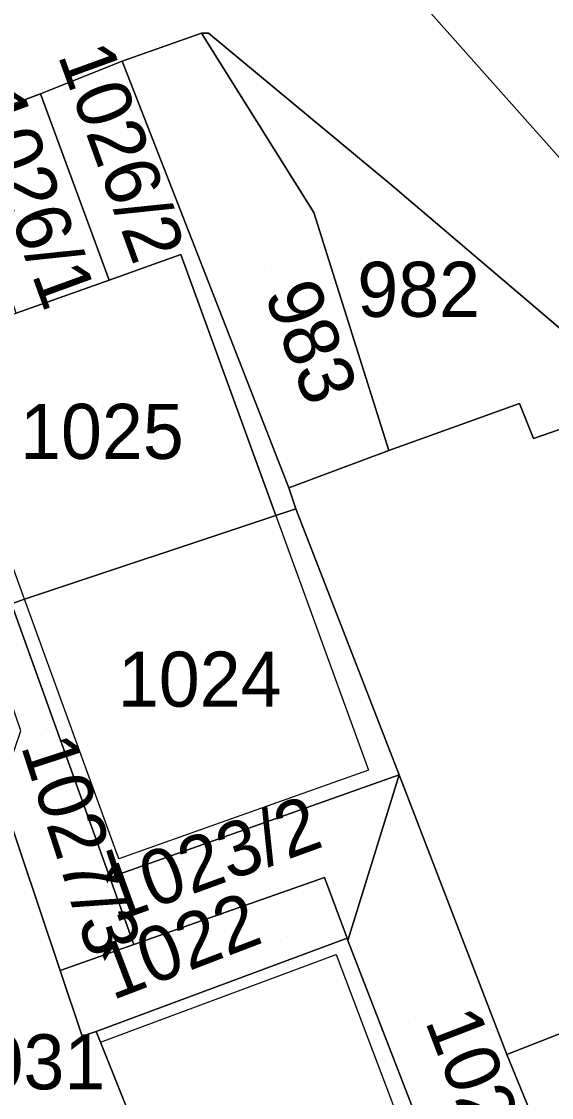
# Model space of a CAD drawing. Extents: x -263943 to -261149, y -1236934 to -1230686.
# Drawn here: x -262770.72 to -262751.46, y -1235330.25 to -1235291.16 of the extents above; entities that cross this region are included whole.
import ezdxf

# ---------------------------------------------------------------- set-up
doc = ezdxf.new("R2010")
doc.units = 0
for name, color, linetype in [('body_kn', 7, 'Continuous'), ('kladpar_druhypozemkov', 7, 'Continuous'), ('kladpar_hranice', 7, 'Continuous'), ('kladpar_parcelnecisla', 7, 'Continuous'), ('kladpar_plochy', 7, 'Continuous'), ('zappar_hrandruhpozemk', 7, 'Continuous')]:
    doc.layers.add(name, color=color, linetype=linetype)

msp = doc.modelspace()

# ---------------------------------------------------------------- linework, layer by layer
at = {"layer": 'body_kn'}
for p, q in [((-262764.18, -1235291.58), (-262764.18, -1235291.58)), ((-262763.93, -1235291.58), (-262763.93, -1235291.58)), ((-262767.06, -1235292.6), (-262767.06, -1235292.6)), ((-262767.06, -1235292.6), (-262767.06, -1235292.6)), ((-262770.03, -1235293.79), (-262770.03, -1235293.79)), ((-262757.3, -1235297.08), (-262757.3, -1235297.08)), ((-262760.1, -1235298.1), (-262760.1, -1235298.1)), ((-262764.93, -1235299.63), (-262764.93, -1235299.63)), ((-262767.54, -1235300.56), (-262767.54, -1235300.56)), ((-262752.62, -1235305.04), (-262752.62, -1235305.04)), ((-262752.62, -1235305.04), (-262752.62, -1235305.04)), ((-262752.11, -1235306.31), (-262752.11, -1235306.31)), ((-262757.37, -1235306.74), (-262757.37, -1235306.74)), ((-262761.01, -1235308.1), (-262761.01, -1235308.1)), ((-262760.75, -1235308.86), (-262760.75, -1235308.86)), ((-262761.48, -1235309.1), (-262761.48, -1235309.1)), ((-262761.48, -1235309.1), (-262761.48, -1235309.1)), ((-262770.61, -1235312.15), (-262770.61, -1235312.15)), ((-262770.61, -1235312.15), (-262770.61, -1235312.15)), ((-262758.11, -1235318.35), (-262758.11, -1235318.35)), ((-262757, -1235318.52), (-262757, -1235318.52)), ((-262767.18, -1235321.58), (-262767.18, -1235321.58)), ((-262767.51, -1235322.26), (-262767.51, -1235322.26)), ((-262767.51, -1235322.26), (-262767.51, -1235322.26)), ((-262759.71, -1235322.25), (-262759.71, -1235322.25)), ((-262759.71, -1235322.25), (-262759.71, -1235322.25)), ((-262766.64, -1235324.69), (-262766.64, -1235324.69)), ((-262758.89, -1235324.46), (-262758.89, -1235324.46)), ((-262758.86, -1235324.54), (-262758.86, -1235324.54)), ((-262758.86, -1235324.54), (-262758.86, -1235324.54)), ((-262759.28, -1235325.05), (-262759.28, -1235325.05)), ((-262769.32, -1235325.63), (-262769.32, -1235325.63)), ((-262768.52, -1235328.02), (-262768.52, -1235328.02)), ((-262768.52, -1235328.02), (-262768.52, -1235328.02)), ((-262768.01, -1235327.85), (-262768.01, -1235327.85)), ((-262767.85, -1235328.24), (-262767.85, -1235328.24)), ((-262767.85, -1235328.24), (-262767.85, -1235328.24)), ((-262753.08, -1235328.68), (-262753.08, -1235328.68)), ((-262753.08, -1235328.68), (-262753.08, -1235328.68))]:
    msp.add_line(p, q, dxfattribs=at)
at = {"layer": 'kladpar_druhypozemkov'}
for p, q in [((-262765.99, -1235296.74), (-262765.99, -1235296.74)), ((-262769.52, -1235297.77), (-262769.52, -1235297.77)), ((-262761.9, -1235300.05), (-262761.9, -1235300.05)), ((-262757.34, -1235300.04), (-262757.34, -1235300.04)), ((-262768, -1235304.95), (-262768, -1235304.95)), ((-262764.6, -1235313.65), (-262764.6, -1235313.65)), ((-262770.01, -1235317.08), (-262770.01, -1235317.08)), ((-262758.81, -1235321.17), (-262758.81, -1235321.17)), ((-262761.04, -1235324.4), (-262761.04, -1235324.4)), ((-262756.4, -1235327.35), (-262756.4, -1235327.35))]:
    msp.add_line(p, q, dxfattribs=at)
at = {"layer": 'kladpar_hranice'}
for points in [[(-262720.85, -1235283.48), (-262726.86, -1235288.06), (-262738.21, -1235299.43), (-262748.13, -1235299.53), (-262756.04, -1235290.64), (-262757.99, -1235288.86), (-262738.91, -1235288.92), (-262726.37, -1235276.79), (-262719.83, -1235282.8), (-262720.85, -1235283.48)], [(-262756.04, -1235290.64), (-262748.13, -1235299.53), (-262738.21, -1235299.43), (-262726.86, -1235288.06)], [(-262748.04, -1235304.95), (-262757.3, -1235297.08), (-262763.93, -1235291.58), (-262764.18, -1235291.58), (-262767.06, -1235292.6), (-262770.03, -1235293.79), (-262773.25, -1235294.98), (-262779.1, -1235297.28), (-262782.83, -1235298.64), (-262786.99, -1235299.58), (-262787.83, -1235299.92), (-262793.26, -1235301.87), (-262800.47, -1235302.73), (-262805.39, -1235302.48), (-262811.07, -1235302.23), (-262815.82, -1235304.78), (-262819.29, -1235309.96), (-262825.9, -1235312.93), (-262829.46, -1235314.55), (-262833.02, -1235316.08), (-262838.53, -1235317.44), (-262843.71, -1235318.63), (-262847.61, -1235319.32), (-262851.76, -1235322.71)], [(-262767.06, -1235292.6), (-262764.18, -1235291.58), (-262760.1, -1235298.1), (-262757.37, -1235306.74), (-262761.01, -1235308.1), (-262767.06, -1235292.6)], [(-262752.62, -1235305.04), (-262757.37, -1235306.74), (-262760.1, -1235298.1), (-262764.18, -1235291.58), (-262763.93, -1235291.58), (-262757.3, -1235297.08), (-262748.04, -1235304.95), (-262748.89, -1235305.2), (-262752.11, -1235306.31), (-262752.62, -1235305.04)], [(-262761.48, -1235309.1), (-262764.93, -1235299.63), (-262767.54, -1235300.56), (-262770.03, -1235293.79), (-262767.06, -1235292.6), (-262761.01, -1235308.1), (-262760.75, -1235308.86), (-262761.48, -1235309.1)], [(-262771.29, -1235300.66), (-262773.25, -1235294.98), (-262770.03, -1235293.79), (-262767.54, -1235300.56), (-262770.92, -1235301.76), (-262771.29, -1235300.66)], [(-262770.61, -1235312.15), (-262771.08, -1235312.31), (-262774.41, -1235303.01), (-262774, -1235302.86), (-262770.92, -1235301.76), (-262767.54, -1235300.56), (-262764.93, -1235299.63), (-262761.48, -1235309.1), (-262770.61, -1235312.15)], [(-262741.21, -1235323.83), (-262747.15, -1235326.3), (-262748.08, -1235326.72), (-262753.08, -1235328.68), (-262757, -1235318.52), (-262760.75, -1235308.86), (-262761.01, -1235308.1), (-262757.37, -1235306.74), (-262752.62, -1235305.04), (-262752.11, -1235306.31), (-262748.89, -1235305.2), (-262741.21, -1235323.83)], [(-262767.51, -1235322.26), (-262771.08, -1235312.31), (-262770.61, -1235312.15), (-262761.48, -1235309.1), (-262760.75, -1235308.86), (-262757, -1235318.52), (-262767.51, -1235322.26)], [(-262771.51, -1235319.13), (-262770.75, -1235316.93), (-262772.2, -1235312.69), (-262771.08, -1235312.31), (-262767.51, -1235322.26), (-262766.64, -1235324.69), (-262769.32, -1235325.63), (-262771.51, -1235319.13)], [(-262759.71, -1235322.25), (-262766.64, -1235324.69), (-262767.51, -1235322.26), (-262757, -1235318.52), (-262758.86, -1235324.54), (-262758.89, -1235324.46), (-262759.71, -1235322.25)], [(-262758.86, -1235324.54), (-262757, -1235318.52), (-262753.08, -1235328.68), (-262748.99, -1235338.67), (-262753.31, -1235338.85), (-262758.86, -1235324.54)], [(-262767.85, -1235328.24), (-262765.69, -1235333.62), (-262764.29, -1235337.13), (-262769.43, -1235339.14), (-262770.88, -1235335.57), (-262772.15, -1235335.99), (-262772.91, -1235334.05), (-262775.53, -1235327.35), (-262777.69, -1235321.85), (-262771.51, -1235319.13), (-262769.32, -1235325.63), (-262768.52, -1235328.02), (-262768.01, -1235327.85), (-262767.85, -1235328.24)], [(-262768.52, -1235328.02), (-262769.32, -1235325.63), (-262766.64, -1235324.69), (-262759.71, -1235322.25), (-262758.89, -1235324.46), (-262768.01, -1235327.85), (-262768.52, -1235328.02)], [(-262753.96, -1235339.1), (-262757.49, -1235340.46), (-262762.23, -1235342.28), (-262764.29, -1235337.13), (-262765.69, -1235333.62), (-262767.85, -1235328.24), (-262768.01, -1235327.85), (-262758.89, -1235324.46), (-262758.86, -1235324.54), (-262753.31, -1235338.85), (-262753.96, -1235339.1)], [(-262753.08, -1235328.68), (-262748.08, -1235326.72), (-262744.58, -1235336.72), (-262748.99, -1235338.67), (-262753.08, -1235328.68)]]:
    msp.add_lwpolyline(points, dxfattribs=at)
at = {"layer": 'kladpar_plochy'}
for points in [[(-262720.85, -1235283.48), (-262726.86, -1235288.06), (-262738.21, -1235299.43), (-262748.13, -1235299.53), (-262756.04, -1235290.64), (-262757.99, -1235288.86), (-262738.91, -1235288.92), (-262726.37, -1235276.79), (-262719.83, -1235282.8)], [(-262767.06, -1235292.6), (-262764.18, -1235291.58), (-262760.1, -1235298.1), (-262757.37, -1235306.74), (-262761.01, -1235308.1)], [(-262752.62, -1235305.04), (-262757.37, -1235306.74), (-262760.1, -1235298.1), (-262764.18, -1235291.58), (-262763.93, -1235291.58), (-262757.3, -1235297.08), (-262748.04, -1235304.95), (-262748.89, -1235305.2), (-262752.11, -1235306.31)], [(-262761.48, -1235309.1), (-262764.93, -1235299.63), (-262767.54, -1235300.56), (-262770.03, -1235293.79), (-262767.06, -1235292.6), (-262761.01, -1235308.1), (-262760.75, -1235308.86)], [(-262771.29, -1235300.66), (-262773.25, -1235294.98), (-262770.03, -1235293.79), (-262767.54, -1235300.56), (-262770.92, -1235301.76)], [(-262770.61, -1235312.15), (-262771.08, -1235312.31), (-262774.41, -1235303.01), (-262774, -1235302.86), (-262770.92, -1235301.76), (-262767.54, -1235300.56), (-262764.93, -1235299.63), (-262761.48, -1235309.1)], [(-262741.21, -1235323.83), (-262747.15, -1235326.3), (-262748.08, -1235326.72), (-262753.08, -1235328.68), (-262757, -1235318.52), (-262760.75, -1235308.86), (-262761.01, -1235308.1), (-262757.37, -1235306.74), (-262752.62, -1235305.04), (-262752.11, -1235306.31), (-262748.89, -1235305.2)], [(-262767.51, -1235322.26), (-262771.08, -1235312.31), (-262770.61, -1235312.15), (-262761.48, -1235309.1), (-262760.75, -1235308.86), (-262757, -1235318.52)], [(-262771.51, -1235319.13), (-262770.75, -1235316.93), (-262772.2, -1235312.69), (-262771.08, -1235312.31), (-262767.51, -1235322.26), (-262766.64, -1235324.69), (-262769.32, -1235325.63)], [(-262759.71, -1235322.25), (-262766.64, -1235324.69), (-262767.51, -1235322.26), (-262757, -1235318.52), (-262758.86, -1235324.54), (-262758.89, -1235324.46)], [(-262758.86, -1235324.54), (-262757, -1235318.52), (-262753.08, -1235328.68), (-262748.99, -1235338.67), (-262753.31, -1235338.85)], [(-262767.85, -1235328.24), (-262765.69, -1235333.62), (-262764.29, -1235337.13), (-262769.43, -1235339.14), (-262770.88, -1235335.57), (-262772.15, -1235335.99), (-262772.91, -1235334.05), (-262775.53, -1235327.35), (-262777.69, -1235321.85), (-262771.51, -1235319.13), (-262769.32, -1235325.63), (-262768.52, -1235328.02), (-262768.01, -1235327.85)], [(-262768.52, -1235328.02), (-262769.32, -1235325.63), (-262766.64, -1235324.69), (-262759.71, -1235322.25), (-262758.89, -1235324.46), (-262768.01, -1235327.85)], [(-262753.96, -1235339.1), (-262757.49, -1235340.46), (-262762.23, -1235342.28), (-262764.29, -1235337.13), (-262765.69, -1235333.62), (-262767.85, -1235328.24), (-262768.01, -1235327.85), (-262758.89, -1235324.46), (-262758.86, -1235324.54), (-262753.31, -1235338.85)], [(-262753.08, -1235328.68), (-262748.08, -1235326.72), (-262744.58, -1235336.72), (-262748.99, -1235338.67)]]:
    msp.add_lwpolyline(points, close=True, dxfattribs=at)
for points in [[(-262756.04, -1235290.64), (-262748.13, -1235299.53), (-262738.21, -1235299.43), (-262726.86, -1235288.06)], [(-262748.04, -1235304.95), (-262757.3, -1235297.08), (-262763.93, -1235291.58), (-262764.18, -1235291.58), (-262767.06, -1235292.6), (-262770.03, -1235293.79), (-262773.25, -1235294.98), (-262779.1, -1235297.28), (-262782.83, -1235298.64), (-262786.99, -1235299.58), (-262787.83, -1235299.92), (-262793.26, -1235301.87), (-262800.47, -1235302.73), (-262805.39, -1235302.48), (-262811.07, -1235302.23), (-262815.82, -1235304.78), (-262819.29, -1235309.96), (-262825.9, -1235312.93), (-262829.46, -1235314.55), (-262833.02, -1235316.08), (-262838.53, -1235317.44), (-262843.71, -1235318.63), (-262847.61, -1235319.32), (-262851.76, -1235322.71)]]:
    msp.add_lwpolyline(points, dxfattribs=at)
at = {"layer": 'zappar_hrandruhpozemk'}
for p, q in [((-262770.61, -1235312.15), (-262774, -1235302.86)), ((-262761.48, -1235309.1), (-262758.11, -1235318.35)), ((-262767.18, -1235321.58), (-262770.61, -1235312.15)), ((-262758.11, -1235318.35), (-262767.18, -1235321.58)), ((-262767.85, -1235328.24), (-262759.28, -1235325.05)), ((-262759.28, -1235325.05), (-262753.96, -1235339.1))]:
    msp.add_line(p, q, dxfattribs=at)

# ---------------------------------------------------------------- texts
at = {"layer": 'kladpar_parcelnecisla'}
for s, rotation, p in [('1026/2', 290, (-262769.418, -1235292.387)), ('1026/1', 290, (-262772.649, -1235294.063)), ('983', 291, (-262761.915, -1235301.057)), ('1027/3', 288, (-262770.757, -1235317.471)), ('1023/2', 20, (-262767.359, -1235323.903)), ('1022', 21, (-262767.424, -1235326.725)), ('1023/1', 291, (-262756.067, -1235327.469))]:
    msp.add_text(s, height=2, rotation=rotation, dxfattribs=at).set_placement(p)
for s, p in [('982', (-262758.517, -1235301.89)), ('1025', (-262770.774, -1235307.05)), ('1024', (-262767.219, -1235316.05)), ('1031', (-262773.625, -1235329.95))]:
    msp.add_text(s, height=2, dxfattribs=at).set_placement(p)

doc.saveas('drawing.dxf')
